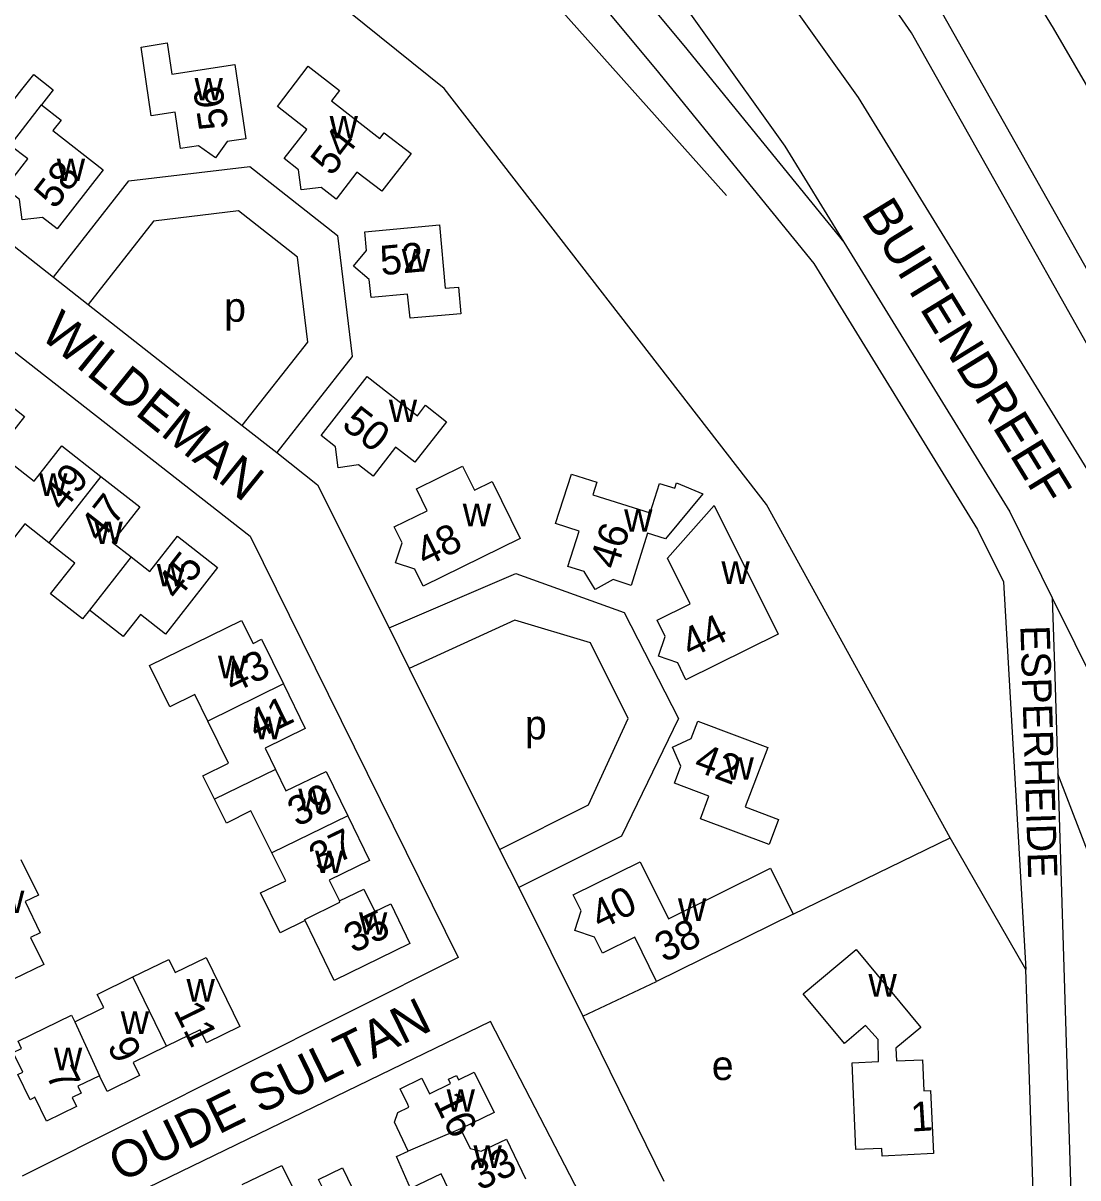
# Model space of a CAD drawing. Extents: x 159441 to 162086, y 388175 to 389787.
# Drawn here: x 161694.2 to 161838, y 388887.1 to 389044.4 of the extents above; entities that cross this region are included whole.
import ezdxf

# ---------------------------------------------------------------- set-up
doc = ezdxf.new("R2010")
doc.units = 0
for name, color, linetype in [('BLT_Basislijn', 7, 'Continuous'), ('BLT_Bebouwing', 7, 'Continuous'), ('BLT_Centroide', 7, 'Continuous'), ('BLT_Huisnummer', 7, 'Continuous'), ('BLT_Huisnummer_ tussenligend', 7, 'Continuous'), ('BLT_Huisnummer_reeks', 7, 'Continuous'), ('BLT_Onderverdeling_panden', 7, 'Continuous'), ('BLT_Straatnaam', 7, 'Continuous'), ('BLT_Straatnaam_verkleind', 7, 'Continuous')]:
    doc.layers.add(name, color=color, linetype=linetype)

msp = doc.modelspace()

# ---------------------------------------------------------------- linework, layer by layer
at = {"layer": 'BLT_Basislijn'}
for p, q in [((161624.74, 389052.92), (161725.16, 388974.48)), ((161856.11, 388980.82), (161819.53, 389045.68)), ((161698.33, 389009.76), (161703.08, 389006.03)), ((161724.08, 388989.53), (161728.77, 388985.84)), ((161725.16, 388974.48), (161753.5, 388917.06)), ((161744.08, 388961.98), (161746.84, 388956.45)), ((161875.26, 388838.2), (161835.22, 388942.08)), ((161835.22, 388942.08), (161838.76, 388827.45)), ((161759.16, 388931.8), (161761.76, 388926.6)), ((161753.5, 388917.06), (161694.09, 388887.3)), ((161757.9, 388908.34), (161698.13, 388879.41)), ((161772.05, 388881.09), (161757.9, 388908.34))]:
    msp.add_line(p, q, dxfattribs=at)
for points in [[(161864.11, 388992.72), (161862.26, 388996.22), (161834.62, 389043.66), (161820.58, 389066.73), (161794.96, 389108.1), (161778.03, 389134.85), (161748.78, 389180.87), (161736.01, 389200.14), (161730.36, 389208.82), (161706.15, 389245.56), (161679.72, 389284.71), (161666.51, 389304.75), (161627.77, 389361.67), (161610.82, 389386.7), (161592.22, 389413.57), (161575.68, 389437.79), (161555.14, 389463.04), (161543.69, 389478.37)], [(161815.29, 389043.02), (161730.96, 389164.7), (161723.44, 389181.9), (161719.45, 389187.85), (161701.75, 389206.56), (161697.9, 389211.53), (161682.64, 389235.78), (161681.98, 389239.93), (161672.69, 389247.87), (161661.82, 389264.38), (161640.09, 389294.41)], [(161691.41, 389148.05), (161735.72, 389107.41), (161753.21, 389088.75), (161766.25, 389072.05), (161798.02, 389027.59), (161806.06, 389014.52)], [(161688.1, 389144.77), (161687.91, 389143.2), (161688.52, 389141.77), (161734.25, 389099.09), (161753.44, 389078.28), (161784.28, 389041.3), (161806.06, 389014.52)], [(161682.02, 389137.97), (161683.78, 389138.6), (161685.37, 389137.87), (161730.7, 389095.56), (161749.68, 389074.98), (161780.42, 389038.13), (161801.97, 389011.62)], [(161679.84, 389131.19), (161712.26, 389103.29), (161753.04, 389062.36), (161790.08, 389020.85)], [(161744.88, 389115.29), (161762.34, 389096.56), (161775.86, 389079.23), (161808.02, 389034.23), (161839.18, 388983.59)], [(161820.56, 388933.37), (161795.51, 388978.78), (161751.61, 389035.42), (161664.32, 389105.57)], [(161851.76, 388978.37), (161815.29, 389043.02)], [(161673.83, 389029.02), (161698.33, 389009.76)], [(161698.33, 389009.76), (161708.61, 389022.85), (161725.12, 389024.82), (161737.07, 389015.43), (161739.05, 388998.93), (161728.77, 388985.84)], [(161724.08, 388989.53), (161733, 389000.89), (161731.62, 389012.46), (161723.58, 389018.78), (161712, 389017.39), (161703.08, 389006.03)], [(161806.06, 389014.52), (161812.39, 389004.23), (161828.67, 388977.77), (161834.47, 388966.07)], [(161801.97, 389011.62), (161824.29, 388975.35), (161827.82, 388968.24)], [(161703.08, 389006.03), (161724.08, 388989.53)], [(161728.77, 388985.84), (161734.35, 388981.46), (161744.08, 388961.98)], [(161744.08, 388961.98), (161761.38, 388969.38), (161776.15, 388964.05), (161783.54, 388949.63), (161775.76, 388933.59), (161761.76, 388926.6)], [(161827.82, 388968.24), (161830.86, 388915.43)], [(161834.47, 388966.07), (161834.81, 388955.39), (161835.22, 388942.08)], [(161834.47, 388966.07), (161840.63, 388953.64), (161850.58, 388927.76), (161882.93, 388841.3)], [(161759.16, 388931.8), (161771.27, 388937.85), (161776.67, 388949.63), (161771.52, 388959.93), (161761.21, 388963.03), (161746.84, 388956.45)], [(161746.84, 388956.45), (161759.16, 388931.8)], [(161799.16, 388922.96), (161820.56, 388933.37)], [(161830.86, 388915.43), (161820.56, 388933.37)], [(161761.76, 388926.6), (161770.51, 388909.09)], [(161832.01, 388880.38), (161831.99, 388880.9), (161831.14, 388907.43), (161830.86, 388915.43)], [(161770.51, 388909.09), (161780.55, 388913.8)], [(161770.51, 388909.09), (161781.53, 388886.6)]]:
    msp.add_lwpolyline(points, dxfattribs=at)
at = {"layer": 'BLT_Bebouwing'}
msp.add_line((161788.39, 388978.66), (161797.1, 388961.1), dxfattribs=at)
for points in [[(161713.84, 389041.66), (161714.48, 389037.41), (161723.06, 389038.69), (161724.57, 389028.58), (161722.04, 389028.2), (161720.42, 389025.98), (161718.13, 389027.65), (161715.68, 389027.29), (161714.94, 389032.2), (161711.66, 389031.73), (161710.31, 389041.08), (161713.84, 389041.66)], [(161692.46, 389027.66), (161690.07, 389029.49), (161686.97, 389025.46), (161684.94, 389027.08), (161682.21, 389026.76), (161681.85, 389029.53), (161679.87, 389031.1), (161686.09, 389039.15), (161692.94, 389033.88), (161694.05, 389035.29), (161695.65, 389037.34), (161698.31, 389035.26), (161696.71, 389033.22)], [(161733.04, 389038.48), (161737.32, 389035.19), (161736.22, 389033.76), (161742.85, 389028.65), (161743.44, 389029.41), (161747.08, 389026.61), (161743.11, 389021.44), (161739.71, 389024.05), (161736.88, 389020.37), (161734.85, 389021.94), (161732.1, 389021.62), (161731.74, 389024.38), (161729.79, 389025.91), (161732.86, 389029.84), (161728.86, 389032.97), (161733.04, 389038.48)], [(161696.71, 389033.22), (161699.39, 389031.12), (161698.28, 389029.71), (161705.12, 389024.35), (161698.84, 389016.32), (161696.85, 389017.88), (161694.08, 389017.53), (161693.73, 389020.33), (161691.78, 389021.86), (161694.84, 389025.84), (161692.46, 389027.66)], [(161750.94, 389016.88), (161751.74, 389008.23), (161753.54, 389008.4), (161753.88, 389004.77), (161746.95, 389004.15), (161746.6, 389007.42), (161741.64, 389006.97), (161741.38, 389009.42), (161739.25, 389011.22), (161741.02, 389013.38), (161740.78, 389015.93), (161750.94, 389016.88)], [(161741.09, 388996.22), (161747.94, 388990.87), (161749.05, 388992.29), (161751.9, 388990.05), (161747.59, 388984.54), (161744.98, 388986.58), (161741.9, 388982.64), (161739.94, 388984.18), (161737.15, 388983.79), (161736.79, 388986.62), (161734.81, 388988.19), (161741.09, 388996.22)], [(161689.08, 388994.94), (161694.39, 388990.78), (161690.6, 388985.94), (161693.16, 388983.94)], [(161693.16, 388983.94), (161695.71, 388981.94), (161699.49, 388986.77), (161704.81, 388982.61)], [(161754.11, 388983.99), (161755.71, 388980.73), (161758.14, 388981.92), (161761.96, 388974.15), (161748.75, 388967.66), (161747.61, 388969.95), (161744.97, 388970.83), (161745.87, 388973.54), (161744.79, 388975.74), (161749.29, 388977.92), (161747.82, 388980.91), (161754.11, 388983.99)], [(161768.93, 388982.93), (161772.42, 388981.82), (161771.88, 388980.11), (161779.67, 388977.64), (161780.94, 388981.65), (161783.05, 388980.98), (161783.28, 388981.71), (161786.84, 388980.22), (161781.78, 388974.1), (161779.32, 388974.87), (161777.07, 388967.76), (161774.62, 388968.54), (161772.17, 388967.19), (161770.69, 388969.65), (161768.47, 388970.33), (161770, 388975.16), (161766.79, 388976.18), (161768.93, 388982.93)], [(161704.81, 388982.61), (161710.14, 388978.44), (161706.37, 388973.63), (161708.92, 388971.64)], [(161797.1, 388961.1), (161784.55, 388954.91), (161783.42, 388957.19), (161780.83, 388958.1), (161781.73, 388960.78), (161780.64, 388963.01), (161785.12, 388965.23), (161782.05, 388971.45), (161788.39, 388978.66)], [(161697.73, 388973.56), (161694.44, 388976.14), (161692.08, 388973.12), (161690.26, 388974.54), (161687.18, 388970.6), (161684.43, 388972.75), (161687.49, 388976.71)], [(161703.24, 388964.39), (161702.31, 388963.2), (161697.96, 388966.61), (161701.25, 388970.8), (161697.73, 388973.56)], [(161708.92, 388971.64), (161711.47, 388969.64), (161715.24, 388974.47), (161720.7, 388970.19), (161713.61, 388961.13), (161710.19, 388963.81), (161707.83, 388960.8), (161703.24, 388964.39)], [(161711.45, 388956.85), (161723.99, 388962.99), (161725.56, 388959.84), (161726.72, 388960.42), (161729.68, 388954.34)], [(161719.4, 388949.27), (161717.63, 388952.9), (161714.19, 388951.23), (161711.45, 388956.85)], [(161729.68, 388954.34), (161732.65, 388948.25), (161727.19, 388945.59), (161728.61, 388942.67)], [(161720.31, 388938.63), (161718.72, 388941.8), (161722.2, 388943.54), (161719.4, 388949.27)], [(161786.17, 388949.28), (161795.7, 388945.69), (161792.64, 388937.58), (161797.14, 388935.85), (161795.88, 388932.46), (161786.53, 388935.95), (161787.68, 388939.03), (161783, 388940.8), (161783.86, 388943.13), (161782.72, 388945.71), (161785.26, 388946.89), (161786.17, 388949.28)], [(161728.61, 388942.67), (161730.03, 388939.76), (161735.5, 388942.42), (161738.46, 388936.36)], [(161728.12, 388931.32), (161725.26, 388937.05), (161721.93, 388935.39), (161720.31, 388938.63)], [(161738.46, 388936.36), (161741.41, 388930.29), (161735.93, 388927.62), (161737.32, 388924.77)], [(161732.67, 388922.09), (161729.23, 388920.42), (161726.58, 388925.86), (161730.01, 388927.53), (161728.12, 388931.32)], [(161693.9, 388930.41), (161696.3, 388925.57), (161694.49, 388924.7), (161696.54, 388920.45), (161695.23, 388919.81), (161697.03, 388916.14), (161692.9, 388914.12), (161691.43, 388914.63), (161690.11, 388917.31), (161687.1, 388915.84), (161684.87, 388920.38), (161686.7, 388921.24), (161684.48, 388925.75)], [(161780.55, 388913.8), (161777.58, 388919.82), (161773.18, 388917.65), (161772.09, 388919.85), (161769.4, 388920.76), (161770.29, 388923.42), (161769.19, 388925.6), (161778.31, 388930.12), (161782.16, 388922.36), (161796.08, 388929.22), (161799.16, 388922.96)], [(161737.32, 388924.77), (161740.66, 388926.4), (161742.16, 388923.32), (161744.31, 388924.37), (161746.93, 388919), (161736.62, 388913.94), (161732.67, 388922.09)], [(161799.16, 388922.96), (161780.55, 388913.8)], [(161709.18, 388914.42), (161714.05, 388916.79), (161714.92, 388915.02), (161719.18, 388917.09), (161723.77, 388907.67), (161719.21, 388905.45), (161718.34, 388907.23), (161713.77, 388905.01)], [(161806.16, 388905.37), (161800.52, 388912.12), (161807.73, 388918.14), (161816.58, 388907.55), (161813.16, 388904.7), (161813.24, 388903), (161816.77, 388903.15), (161816.98, 388898.92), (161817.88, 388898.97), (161818.31, 388890.39), (161811.3, 388890.03), (161811.24, 388891.06), (161807.72, 388890.91)], [(161701.24, 388908.32), (161705.2, 388910.26), (161704.32, 388912.05), (161709.18, 388914.42)], [(161704.62, 388900.97), (161701.69, 388899.54), (161702.14, 388898.61), (161700.9, 388898.01), (161701.49, 388896.79), (161697.41, 388894.77), (161695.83, 388898.04), (161695.15, 388897.7), (161693.48, 388901.12), (161694.16, 388901.46), (161692.84, 388904.12), (161694, 388904.66), (161693.53, 388905.67), (161700.8, 388909.22), (161701.24, 388908.32)], [(161807.72, 388890.91), (161807.2, 388902.73), (161810.8, 388902.89), (161810.73, 388905.89), (161809.03, 388907.8), (161806.16, 388905.37)], [(161713.77, 388905.01), (161709.2, 388902.78), (161710.07, 388900.98), (161705.67, 388898.82), (161704.62, 388900.97)], [(161746.71, 388890.67), (161744.81, 388894.62), (161745.27, 388895.95), (161746.8, 388896.69), (161746.63, 388897.05), (161745.59, 388899.19), (161748.54, 388900.64), (161749.59, 388898.5), (161752.47, 388899.9), (161752.18, 388900.49), (161753.26, 388901.02), (161753.54, 388900.43), (161755.69, 388901.47), (161758.39, 388895.94), (161753.84, 388893.75)], [(161753.84, 388893.75), (161755.13, 388891.05), (161756.62, 388890.68), (161760.1, 388892.34), (161762.69, 388886.94)], [(161753.61, 388882.58), (161751.19, 388887.6), (161747.03, 388885.6), (161745.12, 388889.97), (161746.71, 388890.67)], [(161724.08, 388886.14), (161729.45, 388888.75), (161731.2, 388885.26), (161732.54, 388884.66), (161734.96, 388885.83), (161734.47, 388886.84), (161737.75, 388888.42), (161741.07, 388881.57), (161737.17, 388879.68), (161738.01, 388877.95), (161734.11, 388876.04), (161732.2, 388876.69), (161731.97, 388877.16), (161731.34, 388878.46), (161728.48, 388877.07)]]:
    msp.add_lwpolyline(points, dxfattribs=at)
at = {"layer": 'BLT_Onderverdeling_panden'}
for p, q in [((161692.46, 389027.66), (161696.71, 389033.22)), ((161704.81, 388982.61), (161697.73, 388973.56)), ((161708.92, 388971.64), (161703.24, 388964.39)), ((161729.68, 388954.34), (161719.4, 388949.27)), ((161728.61, 388942.67), (161720.31, 388938.63)), ((161738.46, 388936.36), (161728.12, 388931.32)), ((161713.77, 388905.01), (161709.18, 388914.42)), ((161701.24, 388908.32), (161704.62, 388900.97)), ((161753.84, 388893.75), (161746.71, 388890.67))]:
    msp.add_line(p, q, dxfattribs=at)
msp.add_lwpolyline([(161732.67, 388922.09), (161732.59, 388922.24), (161737.39, 388924.61), (161737.32, 388924.77)], dxfattribs=at)

# ---------------------------------------------------------------- texts
at = {"layer": 'BLT_Centroide'}
for s, p in [('w', (161717.57, 389033.81)), ('w', (161735.98, 389028.64)), ('w', (161698.8, 389022.83)), ('w', (161745.82, 389010.5)), ('p', (161721.61, 389003.67)), ('w', (161744.05, 388990)), ('w', (161696.38, 388979.94)), ('w', (161754.13, 388975.81)), ('w', (161776.12, 388975.06)), ('w', (161703.94, 388973.38)), ('w', (161712.42, 388967.62)), ('w', (161789.38, 388967.97)), ('w', (161720.77, 388955.12)), ('w', (161725.69, 388946.81)), ('p', (161762.6, 388946.78)), ('w', (161789.94, 388941.28)), ('w', (161731.71, 388937)), ('w', (161734, 388928.56)), ('w', (161690.52, 388923.12)), ('w', (161783.46, 388922.06)), ('w', (161739.98, 388920.16)), ('w', (161716.48, 388911.06)), ('w', (161809.42, 388911.75)), ('w', (161707.52, 388906.66)), ('w', (161698.41, 388901.72)), ('e', (161788.07, 388900.38)), ('w', (161751.93, 388896.06)), ('w', (161755.59, 388888.41))]:
    msp.add_text(s, height=4, dxfattribs=at).set_placement(p)
at = {"layer": 'BLT_Huisnummer'}
for s, rotation, p in [('56', 98.4717, (161722.21, 389030.1)), ('54', 52.4201, (161736.26, 389023.37)), ('58', 51.9868, (161698.54, 389018.86)), ('52', 5.3383, (161743.04, 389009.99)), ('50', 321.9683, (161737.46, 388989.37)), ('49', 51.9499, (161699.71, 388977.67)), ('48', 26.1282, (161749.01, 388970.2)), ('46', 72.4088, (161775.16, 388969.78)), ('45', 51.9499, (161715.26, 388965.59)), ('44', 26.2464, (161785.18, 388957.8)), ('43', 25.9786, (161722.82, 388952.99)), ('42', 339.5259, (161785.45, 388942.61)), ('39', 25.9786, (161731.53, 388934.81)), ('35', 25.9786, (161739.2, 388917.58)), ('11', 296.0336, (161714.66, 388909.91)), ('7', 296.0336, (161697.27, 388901.09)), ('16', 295.8925, (161750.08, 388897.55)), ('1', 3.6145, (161815.29, 388893.35))]:
    msp.add_text(s, height=4, rotation=rotation, dxfattribs=at).set_placement(p)
at = {"layer": 'BLT_Huisnummer_ tussenligend'}
for s, rotation, p in [('47', 51.9499, (161704.75, 388973.46)), ('41', 25.9786, (161726.06, 388946.68)), ('37', 25.9786, (161734.46, 388928.61)), ('9', 296.0336, (161705.61, 388905.05)), ('33', 26.0839, (161756.44, 388885.25))]:
    msp.add_text(s, height=4, rotation=rotation, dxfattribs=at).set_placement(p)
at = {"layer": 'BLT_Huisnummer_reeks'}
for s, p in [('40', (161772.86, 388920.77)), ('38', (161781.58, 388916.33))]:
    msp.add_text(s, height=4, rotation=26.281, dxfattribs=at).set_placement(p)
at = {"layer": 'BLT_Straatnaam'}
for s, rotation, p in [('BUITENDREEF', 301.5628, (161808.36, 389018.47)), ('WILDEMAN', 321.0382, (161696.32, 389001.63)), ('OUDE SULTAN', 26.0381, (161707.49, 388886.4))]:
    msp.add_text(s, height=5, rotation=rotation, dxfattribs=at).set_placement(p)
at = {"layer": 'BLT_Straatnaam_verkleind'}
msp.add_text('ESPERHEIDE', height=4, rotation=271.7985, dxfattribs=at).set_placement((161830.12, 388962.26))

doc.saveas('drawing.dxf')
